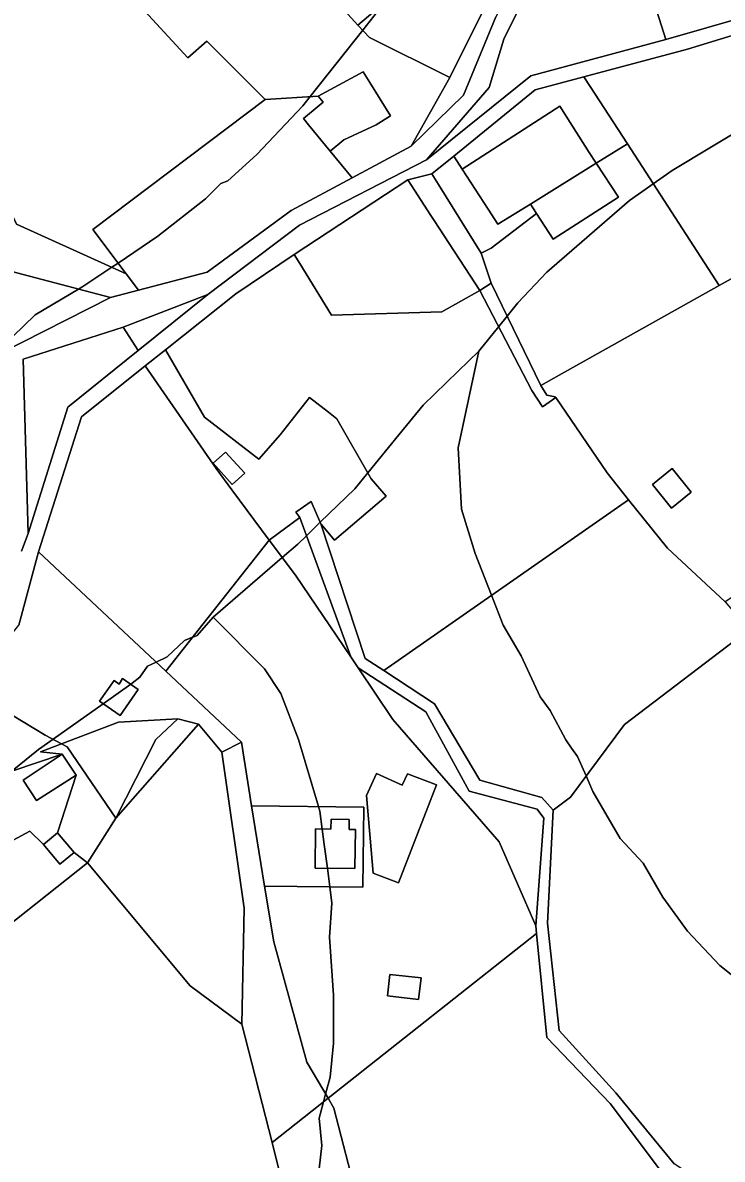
# Model space of a CAD drawing. Extents: x -477304 to -465429, y -1159113 to -1149210.
# Drawn here: x -471923.8 to -471749.6, y -1155674.2 to -1155391 of the extents above; entities that cross this region are included whole.
import ezdxf

# ---------------------------------------------------------------- set-up
doc = ezdxf.new("R2010")
doc.units = 0
for name, color, linetype in [('BPEJ_s', 7, 'Continuous'), ('orna_s', 7, 'Continuous'), ('ostatni_s', 7, 'Continuous'), ('PUPFL_s', 7, 'Continuous'), ('trav_porost_s', 7, 'Continuous'), ('voda_s', 7, 'Continuous'), ('zahrada_s', 7, 'Continuous')]:
    doc.layers.add(name, color=color, linetype=linetype)

msp = doc.modelspace()

# ---------------------------------------------------------------- linework, layer by layer
at = {"layer": 'BPEJ_s'}
for points in [[(-471833.6, -1155385.91), (-471839.13, -1155392.89), (-471852.21, -1155409.42), (-471854.03, -1155411.72), (-471865.5, -1155423.83), (-471872.73, -1155430.42), (-471874.43, -1155431.06), (-471878.25, -1155434.88), (-471890.15, -1155444.23), (-471900.08, -1155450.89), (-471901.66, -1155451.94), (-471908.85, -1155456.77), (-471909.9, -1155457.39), (-471920.75, -1155463.78), (-471940.3, -1155482.69), (-471940.62, -1155483.15), (-471941.08, -1155483.81), (-471941.78, -1155484.82)], [(-471940.3, -1155482.69), (-471920.75, -1155463.78), (-471909.9, -1155457.39), (-471908.85, -1155456.77), (-471901.66, -1155451.94), (-471900.08, -1155450.89), (-471890.15, -1155444.23), (-471878.25, -1155434.88), (-471874.43, -1155431.06), (-471872.73, -1155430.42), (-471865.5, -1155423.83), (-471854.03, -1155411.72), (-471852.21, -1155409.42), (-471839.13, -1155392.89), (-471833.6, -1155385.91)], [(-471742.05, -1155415.76), (-471762.02, -1155427.87), (-471772.65, -1155435.31), (-471793.26, -1155453.16), (-471800.48, -1155460.81), (-471803.13, -1155464.09), (-471805.25, -1155466.73), (-471810.19, -1155472.86), (-471815.31, -1155477.82), (-471824.07, -1155486.3), (-471830.12, -1155493.71), (-471837.84, -1155503.18), (-471841.07, -1155507.13), (-471849.69, -1155515.49), (-471853.13, -1155518.83), (-471855.3, -1155520.94), (-471859.16, -1155524.26), (-471876.42, -1155539.14), (-471880.38, -1155543.67), (-471880.97, -1155543.91), (-471881.56, -1155544.15), (-471883.56, -1155544.95), (-471887.81, -1155548.98), (-471890.59, -1155550.31), (-471892.7, -1155551.32), (-471894.61, -1155554.08), (-471896.52, -1155555.57), (-471896.92, -1155555.85), (-471903.75, -1155560.69), (-471916.25, -1155569.56), (-471919.9, -1155572.14), (-471926.47, -1155577.45)], [(-471741.63, -1155632.7), (-471750.13, -1155625.9), (-471758.2, -1155617.4), (-471764.36, -1155608.9), (-471769.25, -1155600.4), (-471774.99, -1155594.24), (-471781.79, -1155582.56), (-471783.48, -1155578.7), (-471785.61, -1155573.84), (-471787.09, -1155571.74), (-471788.54, -1155569.69), (-471792.41, -1155562.37), (-471794.96, -1155558.97), (-471799.64, -1155548.77), (-471804.1, -1155541.12), (-471807.02, -1155533.67), (-471811.11, -1155523.27), (-471814.51, -1155512.23), (-471815.36, -1155496.93), (-471810.19, -1155472.86), (-471805.25, -1155466.73), (-471803.13, -1155464.09), (-471800.48, -1155460.81), (-471793.26, -1155453.16), (-471772.65, -1155435.31), (-471762.02, -1155427.87), (-471742.05, -1155415.76)], [(-471851.05, -1155686.03), (-471849.35, -1155670.74), (-471849.99, -1155663.94), (-471848.91, -1155659.93), (-471848.37, -1155657.95), (-471847.23, -1155653.74), (-471846.38, -1155645.24), (-471846.38, -1155633.34), (-471847.44, -1155618.89), (-471846.8, -1155610.39), (-471847.33, -1155606.34), (-471847.93, -1155601.68), (-471848.69, -1155595.81), (-471849.2, -1155591.93), (-471849.78, -1155587.44), (-471850.12, -1155586.31), (-471855.09, -1155569.6), (-471859.55, -1155558.12), (-471863.59, -1155551.96), (-471876.42, -1155539.14), (-471859.16, -1155524.26), (-471855.3, -1155520.94), (-471853.13, -1155518.83), (-471849.69, -1155515.49), (-471841.07, -1155507.13), (-471837.84, -1155503.18), (-471830.12, -1155493.71), (-471824.07, -1155486.3), (-471815.31, -1155477.82), (-471810.19, -1155472.86), (-471815.36, -1155496.93), (-471814.51, -1155512.23), (-471811.11, -1155523.27), (-471807.02, -1155533.67), (-471804.1, -1155541.12), (-471799.64, -1155548.77), (-471794.96, -1155558.97), (-471792.41, -1155562.37), (-471788.54, -1155569.69), (-471787.09, -1155571.74), (-471785.61, -1155573.84), (-471783.48, -1155578.7), (-471781.79, -1155582.56), (-471774.99, -1155594.24), (-471769.25, -1155600.4), (-471764.36, -1155608.9), (-471758.2, -1155617.4), (-471750.13, -1155625.9), (-471741.63, -1155632.7)], [(-471926.47, -1155577.45), (-471919.9, -1155572.14), (-471916.25, -1155569.56), (-471903.75, -1155560.69), (-471896.92, -1155555.85), (-471896.52, -1155555.57), (-471894.61, -1155554.08), (-471892.7, -1155551.32), (-471890.59, -1155550.31), (-471887.81, -1155548.98), (-471883.56, -1155544.95), (-471881.56, -1155544.15), (-471880.97, -1155543.91), (-471880.38, -1155543.67), (-471876.42, -1155539.14), (-471863.59, -1155551.96), (-471859.55, -1155558.12), (-471855.09, -1155569.6), (-471850.12, -1155586.31), (-471849.78, -1155587.44), (-471849.2, -1155591.93), (-471848.69, -1155595.81), (-471847.93, -1155601.68), (-471847.33, -1155606.34), (-471846.8, -1155610.39)], [(-471846.8, -1155610.39), (-471847.44, -1155618.89), (-471846.38, -1155633.34), (-471846.38, -1155645.24), (-471847.23, -1155653.74), (-471848.37, -1155657.95), (-471848.91, -1155659.93), (-471849.99, -1155663.94), (-471849.35, -1155670.74), (-471851.05, -1155686.03)]]:
    msp.add_lwpolyline(points, dxfattribs=at)
at = {"layer": 'orna_s'}
for points in [[(-471817.42, -1155404.62), (-471837.42, -1155394.71), (-471840.35, -1155391.59), (-471810.25, -1155366.24), (-471800.85, -1155371.3)], [(-471888.2, -1155552.55), (-471919.93, -1155522.83), (-471909.21, -1155489.18), (-471893.31, -1155476.53), (-471875.66, -1155502.11), (-471871.75, -1155507.36), (-471862.41, -1155519.9)], [(-471742.93, -1155542.3), (-471773.94, -1155565.86), (-471787.38, -1155583.94), (-471791.66, -1155587.25), (-471794.54, -1155584.06), (-471809.98, -1155579.76), (-471821.24, -1155560.72), (-471833.9, -1155552.42), (-471772.95, -1155509.89), (-471763.21, -1155521.94), (-471748.81, -1155535.27)], [(-471869.24, -1155640.55), (-471882.13, -1155630.97), (-471907.71, -1155600.3), (-471900.66, -1155589.23), (-471880.05, -1155565.8), (-471874.19, -1155572.79), (-471868.63, -1155611.6)], [(-471890.65, -1155569.61), (-471885.18, -1155564.45), (-471880.05, -1155565.8), (-471900.66, -1155589.23)]]:
    msp.add_lwpolyline(points, close=True, dxfattribs=at)
at = {"layer": 'ostatni_s'}
for points in [[(-471869.7, -1155356.99), (-471858.36, -1155347.11), (-471841.42, -1155332.36), (-471844.79, -1155324.83), (-471800.27, -1155320.98), (-471783.52, -1155335.93), (-471778.85, -1155341.95), (-471773.65, -1155348.66), (-471789.97, -1155358.04), (-471805.94, -1155389.52), (-471814.04, -1155409.02), (-471827.04, -1155421.74), (-471817.42, -1155404.62), (-471800.85, -1155371.3), (-471810.25, -1155366.24), (-471840.35, -1155391.59), (-471863.01, -1155366.65)], [(-471850.51, -1155412.09), (-471848.96, -1155410.82), (-471850.21, -1155409.3), (-471839.03, -1155403.27), (-471837.38, -1155405.91), (-471832.19, -1155414.19), (-471835.78, -1155416.44), (-471843.85, -1155420.2), (-471847.25, -1155422.99), (-471852.64, -1155416.42), (-471853.91, -1155414.88)], [(-471780.95, -1155426.02), (-471782.68, -1155423.31), (-471790.04, -1155411.76), (-471814.34, -1155427.51), (-471816.46, -1155424.23), (-471796.18, -1155407.77), (-471784.02, -1155404.51), (-471782.49, -1155406.87), (-471773.19, -1155421.22)], [(-471805.47, -1155441.19), (-471807.87, -1155437.5), (-471814.34, -1155427.51), (-471790.04, -1155411.76), (-471782.68, -1155423.31), (-471780.95, -1155426.02), (-471797.37, -1155436.18)], [(-471780.95, -1155426.02), (-471775.42, -1155434.44), (-471791.72, -1155444.96), (-471795.84, -1155438.55), (-471797.37, -1155436.18)], [(-471807.09, -1155455.89), (-471809.97, -1155457.69), (-471821.3, -1155440.28), (-471822.12, -1155439.02), (-471827.9, -1155430.14), (-471821.9, -1155428.65), (-471820.27, -1155431.28), (-471809.62, -1155448.44)], [(-471877.68, -1155458.73), (-471895.03, -1155472.67), (-471898.78, -1155466.87)], [(-471837.01, -1155504.63), (-471833.28, -1155508.98), (-471846.17, -1155519.94), (-471849.53, -1155515.87), (-471851.95, -1155510.31), (-471855.77, -1155512.96), (-471854.78, -1155514.3), (-471862.09, -1155519.66), (-471862.41, -1155519.9), (-471871.75, -1155507.36), (-471875.66, -1155502.11), (-471893.31, -1155476.53), (-471888.24, -1155472.5), (-471878.55, -1155489.31), (-471865.03, -1155499.77), (-471859.67, -1155493.72), (-471852.38, -1155484.37), (-471847.63, -1155488.08), (-471845.58, -1155489.71)], [(-471876.37, -1155500.75), (-471871.61, -1155506.03), (-471868.53, -1155503.26), (-471873.3, -1155497.98)], [(-471876.37, -1155500.75), (-471873.3, -1155497.98), (-471868.53, -1155503.26), (-471871.61, -1155506.03)], [(-471762, -1155502.11), (-471757.29, -1155508.02), (-471762.2, -1155511.93), (-471766.91, -1155506.05)], [(-471842.12, -1155549.03), (-471855.85, -1155528.7), (-471862.41, -1155519.9), (-471862.09, -1155519.66), (-471854.78, -1155514.3)], [(-471895.04, -1155557.19), (-471899.56, -1155563.63), (-471904.66, -1155560.05), (-471901.03, -1155554.94), (-471899.78, -1155555.84), (-471898.95, -1155554.42)], [(-471840.26, -1155551.78), (-471823.41, -1155562.74), (-471812.6, -1155582.49), (-471795.64, -1155587.01), (-471794.01, -1155589.21), (-471796.02, -1155616.03), (-471805.12, -1155595.09), (-471831.6, -1155564.61)], [(-471900.66, -1155589.23), (-471912.78, -1155571.41), (-471914.15, -1155570.68), (-471899.98, -1155565.27), (-471885.18, -1155564.45), (-471890.65, -1155569.61)], [(-471910.49, -1155578.46), (-471913.99, -1155573.24), (-471919.36, -1155572.67), (-471914.15, -1155570.68), (-471912.78, -1155571.41), (-471900.66, -1155589.23), (-471907.71, -1155600.3), (-471911.03, -1155597.74), (-471915.16, -1155592.84)], [(-471938.35, -1155589.45), (-471946.21, -1155593.56), (-471949.51, -1155587.19), (-471938.66, -1155581.57), (-471913.99, -1155573.24), (-471923.69, -1155579.74), (-471920.43, -1155584.83), (-471910.49, -1155578.46), (-471915.16, -1155592.84), (-471918.67, -1155595.8), (-471922.04, -1155592.46), (-471933.5, -1155598.57), (-471935.99, -1155593.89)], [(-471910.49, -1155578.46), (-471920.43, -1155584.83), (-471923.69, -1155579.74), (-471913.99, -1155573.24)], [(-471829.27, -1155580.99), (-471827.98, -1155578.13), (-471820.78, -1155580.9), (-471830.2, -1155605.35), (-471836.53, -1155602.91), (-471838.17, -1155583.58), (-471835.69, -1155578.09)], [(-471841.05, -1155601.74), (-471851, -1155601.65), (-471850.87, -1155591.91), (-471847.03, -1155591.95), (-471847.01, -1155589.48), (-471842.46, -1155589.55), (-471842.48, -1155592), (-471840.95, -1155592.02)], [(-471914.54, -1155600.7), (-471918.67, -1155595.8), (-471915.16, -1155592.84), (-471911.03, -1155597.74)], [(-471832.95, -1155633.51), (-471832.34, -1155628.13), (-471824.6, -1155629.01), (-471825.21, -1155634.39)]]:
    msp.add_lwpolyline(points, close=True, dxfattribs=at)
for points in [[(-471729.44, -1155388.6), (-471741.94, -1155392.63), (-471758.2, -1155397.58), (-471784.02, -1155404.51), (-471796.18, -1155407.77), (-471816.46, -1155424.23), (-471821.9, -1155428.65), (-471827.9, -1155430.14), (-471856.23, -1155448.77), (-471870.77, -1155458.6), (-471888.24, -1155472.5), (-471893.31, -1155476.53), (-471909.21, -1155489.18), (-471919.93, -1155522.83), (-471924.8, -1155541.1)], [(-471924.12, -1155522.69), (-471922.43, -1155518.27), (-471912.57, -1155486.82), (-471895.03, -1155472.67), (-471877.68, -1155458.73), (-471854.87, -1155441.45), (-471823.25, -1155425.15), (-471797.27, -1155404.24), (-471763.64, -1155395.17), (-471743.37, -1155389.39)], [(-471764.21, -1155678), (-471777.48, -1155660.33), (-471793.27, -1155643.87), (-471795.83, -1155617.93), (-471796.02, -1155616.03), (-471794.01, -1155589.21), (-471795.64, -1155587.01), (-471812.6, -1155582.49), (-471823.41, -1155562.74), (-471840.26, -1155551.78), (-471842.12, -1155549.03), (-471854.78, -1155514.3), (-471855.77, -1155512.96), (-471851.95, -1155510.31), (-471849.53, -1155515.87), (-471838.51, -1155549.39), (-471833.9, -1155552.42), (-471821.24, -1155560.72), (-471809.98, -1155579.76), (-471794.54, -1155584.06), (-471791.66, -1155587.25), (-471793.06, -1155615.39), (-471790.19, -1155642.16), (-471776.06, -1155657.66), (-471761.58, -1155675.35)]]:
    msp.add_lwpolyline(points, dxfattribs=at)
at = {"layer": 'PUPFL_s'}
for points in [[(-471925.54, -1155341.33), (-471903.53, -1155365.92), (-471910.13, -1155369.93), (-471947.81, -1155392.86), (-471925.41, -1155441.19), (-471898.09, -1155453.56), (-471895.02, -1155457.66), (-471901.94, -1155459.49), (-471932.96, -1155451.3), (-471946.02, -1155444.8), (-472004.87, -1155296.39), (-471991.84, -1155296.54), (-471972, -1155296.45), (-471926.2, -1155295.14), (-471904.65, -1155294.79), (-471876.71, -1155295.3), (-471859.51, -1155320.16), (-471900.43, -1155305.78), (-471929.53, -1155317.48), (-471935.15, -1155319.74)], [(-471934.24, -1155497.43), (-471938.06, -1155489.92), (-471949.18, -1155460.49), (-471946.02, -1155444.8), (-471932.96, -1155451.3), (-471901.94, -1155459.49), (-471929.41, -1155473.44), (-471926.37, -1155495.04)]]:
    msp.add_lwpolyline(points, close=True, dxfattribs=at)
msp.add_lwpolyline([(-471858.42, -1155683.15), (-471861.67, -1155670.03), (-471847.74, -1155659.01), (-471846.29, -1155661.46), (-471840.35, -1155684.55)], dxfattribs=at)
at = {"layer": 'trav_porost_s'}
for points in [[(-471775.98, -1155356.16), (-471763.64, -1155395.17), (-471797.27, -1155404.24), (-471823.25, -1155425.15), (-471807.65, -1155407.11), (-471803.98, -1155395.07), (-471796.24, -1155379.44), (-471787.62, -1155362.99)], [(-471771.86, -1155353.74), (-471755.63, -1155374.05), (-471743.37, -1155389.39), (-471763.64, -1155395.17), (-471775.98, -1155356.16)], [(-471832.19, -1155414.19), (-471837.38, -1155405.91), (-471839.03, -1155403.27), (-471850.21, -1155409.3), (-471863.45, -1155410.1), (-471877.99, -1155395.6), (-471882.73, -1155399.76), (-471910.13, -1155369.93), (-471903.53, -1155365.92), (-471890.75, -1155380.2), (-471863.01, -1155366.65), (-471840.35, -1155391.59), (-471837.42, -1155394.71), (-471817.42, -1155404.62), (-471827.04, -1155421.74), (-471841.78, -1155429.66), (-471847.25, -1155422.99), (-471843.85, -1155420.2), (-471835.78, -1155416.44)], [(-471863.45, -1155410.1), (-471906.37, -1155442.49), (-471898.09, -1155453.56), (-471925.41, -1155441.19), (-471947.81, -1155392.86), (-471910.13, -1155369.93), (-471882.73, -1155399.76), (-471877.99, -1155395.6)], [(-471716.95, -1155419.26), (-471705.72, -1155430.49), (-471738.18, -1155449.74), (-471750.31, -1155456.52), (-471773.19, -1155421.22), (-471782.49, -1155406.87), (-471784.02, -1155404.51), (-471758.2, -1155397.58), (-471741.94, -1155392.63)], [(-471852.64, -1155416.42), (-471847.25, -1155422.99), (-471841.78, -1155429.66), (-471856.93, -1155437.8), (-471877.91, -1155453.14), (-471895.02, -1155457.66), (-471898.09, -1155453.56), (-471906.37, -1155442.49), (-471863.45, -1155410.1), (-471850.21, -1155409.3), (-471848.96, -1155410.82), (-471850.51, -1155412.09), (-471853.91, -1155414.88)], [(-471780.95, -1155426.02), (-471773.19, -1155421.22), (-471750.31, -1155456.52), (-471790.21, -1155478.84), (-471794.78, -1155481.4), (-471807.09, -1155455.89), (-471809.62, -1155448.44), (-471807.11, -1155447.22), (-471795.84, -1155438.55), (-471791.72, -1155444.96), (-471775.42, -1155434.44)], [(-471819.43, -1155463.05), (-471846.94, -1155463.86), (-471854.83, -1155451.04), (-471856.23, -1155448.77), (-471827.9, -1155430.14), (-471822.12, -1155439.02), (-471821.3, -1155440.28), (-471809.97, -1155457.69)], [(-471711.84, -1155498.87), (-471705.93, -1155506.99), (-471744.67, -1155532.54), (-471748.81, -1155535.27), (-471763.21, -1155521.94), (-471772.95, -1155509.89), (-471778.24, -1155503.13), (-471791.02, -1155484.43), (-471791.15, -1155484.24), (-471793.23, -1155483.81), (-471794.78, -1155481.4), (-471790.21, -1155478.84), (-471750.31, -1155456.52), (-471738.18, -1155449.74), (-471705.72, -1155430.49), (-471685.19, -1155456.51), (-471687.56, -1155458.6), (-471712.14, -1155480.18), (-471702.86, -1155487.48)], [(-471791.02, -1155484.43), (-471778.24, -1155503.13), (-471772.95, -1155509.89), (-471833.9, -1155552.42), (-471838.51, -1155549.39), (-471849.53, -1155515.87), (-471846.17, -1155519.94), (-471833.28, -1155508.98), (-471837.01, -1155504.63), (-471845.58, -1155489.71), (-471847.63, -1155488.08), (-471852.38, -1155484.37), (-471859.67, -1155493.72), (-471865.03, -1155499.77), (-471878.55, -1155489.31), (-471888.24, -1155472.5), (-471870.77, -1155458.6), (-471856.23, -1155448.77), (-471854.83, -1155451.04), (-471846.94, -1155463.86), (-471819.43, -1155463.05), (-471809.97, -1155457.69), (-471796.96, -1155482.62), (-471794.34, -1155486.7)], [(-471791.15, -1155484.24), (-471791.02, -1155484.43), (-471794.34, -1155486.7), (-471796.96, -1155482.62), (-471809.97, -1155457.69), (-471807.09, -1155455.89), (-471794.78, -1155481.4), (-471793.23, -1155483.81)], [(-471912.57, -1155486.82), (-471922.43, -1155518.27), (-471923.75, -1155474.87), (-471898.78, -1155466.87), (-471895.03, -1155472.67)], [(-471766.91, -1155506.05), (-471762.2, -1155511.93), (-471757.29, -1155508.02), (-471762, -1155502.11)], [(-471795.83, -1155617.93), (-471847.74, -1155659.01), (-471853.07, -1155650.04), (-471861.26, -1155620.05), (-471863.63, -1155606.15), (-471839.07, -1155606.44), (-471838.83, -1155586.44), (-471866.8, -1155586.11), (-471869.3, -1155570.26), (-471888.2, -1155552.55), (-471862.41, -1155519.9), (-471855.85, -1155528.7), (-471842.12, -1155549.03), (-471840.26, -1155551.78), (-471831.6, -1155564.61), (-471805.12, -1155595.09), (-471796.02, -1155616.03)], [(-471919.93, -1155522.83), (-471888.2, -1155552.55), (-471869.3, -1155570.26), (-471874.19, -1155572.79), (-471880.05, -1155565.8), (-471885.18, -1155564.45), (-471899.98, -1155565.27), (-471914.15, -1155570.68), (-471918.23, -1155568.5), (-471937.53, -1155556.87), (-471924.8, -1155541.1)], [(-471653.18, -1155636.9), (-471708.9, -1155714.99), (-471728.99, -1155696.58), (-471761.58, -1155675.35), (-471776.06, -1155657.66), (-471790.19, -1155642.16), (-471793.06, -1155615.39), (-471791.66, -1155587.25), (-471787.38, -1155583.94), (-471773.94, -1155565.86), (-471742.93, -1155542.3), (-471735.78, -1155550.84), (-471715.35, -1155572.4), (-471682.03, -1155602.9)], [(-471898.95, -1155554.42), (-471899.78, -1155555.84), (-471901.03, -1155554.94), (-471904.66, -1155560.05), (-471899.56, -1155563.63), (-471895.04, -1155557.19)], [(-471861.67, -1155670.03), (-471869.24, -1155640.55), (-471868.63, -1155611.6), (-471874.19, -1155572.79), (-471869.3, -1155570.26), (-471866.8, -1155586.11), (-471863.63, -1155606.15), (-471861.26, -1155620.05), (-471853.07, -1155650.04), (-471847.74, -1155659.01)], [(-471838.17, -1155583.58), (-471836.53, -1155602.91), (-471830.2, -1155605.35), (-471820.78, -1155580.9), (-471827.98, -1155578.13), (-471829.27, -1155580.99), (-471835.69, -1155578.09)], [(-471839.07, -1155606.44), (-471863.63, -1155606.15), (-471866.8, -1155586.11), (-471838.83, -1155586.44)], [(-471851, -1155601.65), (-471841.05, -1155601.74), (-471840.95, -1155592.02), (-471842.48, -1155592), (-471842.46, -1155589.55), (-471847.01, -1155589.48), (-471847.03, -1155591.95), (-471850.87, -1155591.91)], [(-471859.76, -1155700.11), (-471870.33, -1155705.64), (-471878.8, -1155713.38), (-471860.1, -1155746.65), (-471895.47, -1155764.33), (-471902.27, -1155752.41), (-471921.07, -1155699.04), (-471924.24, -1155689.99), (-471943.72, -1155660.03), (-471960.02, -1155639.53), (-471954.16, -1155636.38), (-471951.2, -1155634.78), (-471907.71, -1155600.3), (-471882.13, -1155630.97), (-471869.24, -1155640.55), (-471861.67, -1155670.03), (-471858.42, -1155683.15)], [(-471847.74, -1155659.01), (-471795.83, -1155617.93), (-471793.27, -1155643.87), (-471777.48, -1155660.33), (-471764.21, -1155678), (-471773, -1155710.38), (-471779.38, -1155712.14), (-471786.37, -1155711.2), (-471788.05, -1155730.12), (-471797.3, -1155731.28), (-471797.63, -1155738.37), (-471801.62, -1155738.42), (-471801.78, -1155766.11), (-471825.99, -1155761.78), (-471835.83, -1155732.75), (-471847.59, -1155717.79), (-471840.35, -1155684.55), (-471846.29, -1155661.46)], [(-471832.34, -1155628.13), (-471832.95, -1155633.51), (-471825.21, -1155634.39), (-471824.6, -1155629.01)]]:
    msp.add_lwpolyline(points, close=True, dxfattribs=at)
for points in [[(-471937.53, -1155556.87), (-471918.23, -1155568.5), (-471914.15, -1155570.68), (-471919.36, -1155572.67), (-471913.99, -1155573.24), (-471938.66, -1155581.57)], [(-471933.5, -1155598.57), (-471922.04, -1155592.46), (-471918.67, -1155595.8), (-471914.54, -1155600.7), (-471911.03, -1155597.74), (-471907.71, -1155600.3), (-471951.2, -1155634.78)]]:
    msp.add_lwpolyline(points, dxfattribs=at)
at = {"layer": 'voda_s'}
for points in [[(-471796.24, -1155379.44), (-471803.98, -1155395.07), (-471807.65, -1155407.11), (-471823.25, -1155425.15), (-471854.87, -1155441.45), (-471877.68, -1155458.73), (-471898.78, -1155466.87), (-471923.75, -1155474.87), (-471922.43, -1155518.27), (-471924.12, -1155522.69)], [(-471895.02, -1155457.66), (-471877.91, -1155453.14), (-471856.93, -1155437.8), (-471841.78, -1155429.66), (-471827.04, -1155421.74), (-471814.04, -1155409.02), (-471805.94, -1155389.52)], [(-471929.41, -1155473.44), (-471901.94, -1155459.49), (-471895.02, -1155457.66)]]:
    msp.add_lwpolyline(points, dxfattribs=at)
at = {"layer": 'zahrada_s'}
msp.add_lwpolyline([(-471814.34, -1155427.51), (-471807.87, -1155437.5), (-471805.47, -1155441.19), (-471797.37, -1155436.18), (-471795.84, -1155438.55), (-471807.11, -1155447.22), (-471809.62, -1155448.44), (-471820.27, -1155431.28), (-471821.9, -1155428.65), (-471816.46, -1155424.23)], close=True, dxfattribs=at)

doc.saveas('drawing.dxf')
